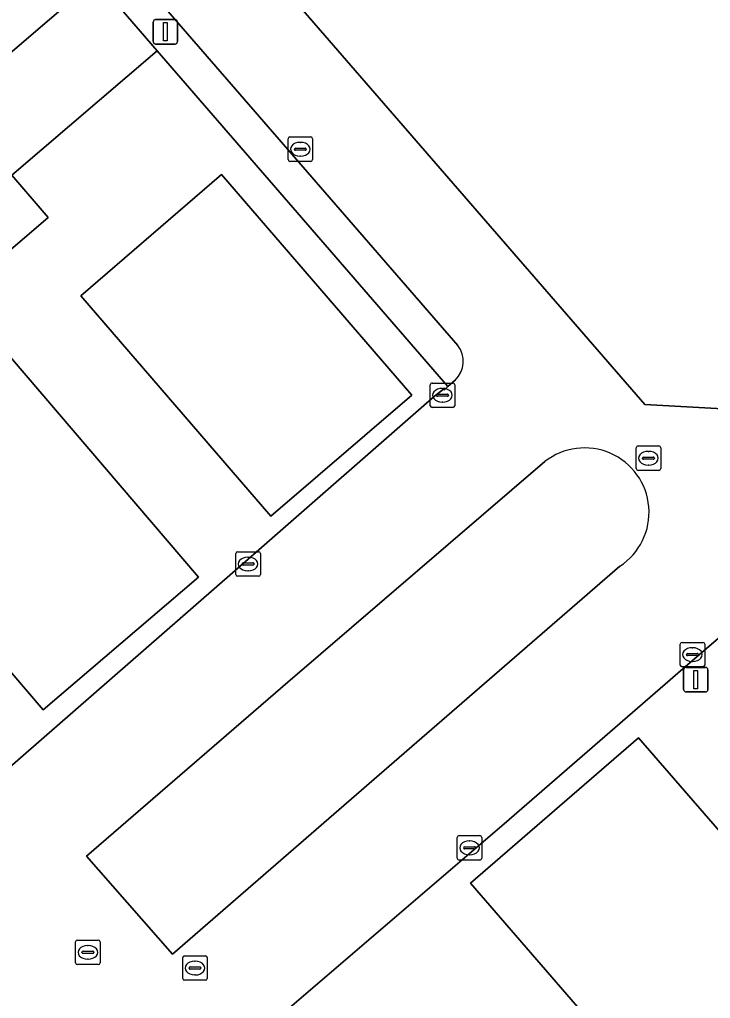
# Model space of a CAD drawing. Extents: x 157320 to 158835, y 386650 to 388491.
# Drawn here: x 157569.79 to 157597.98, y 387830.6 to 387870.56 of the extents above; entities that cross this region are included whole.
import ezdxf

# ---------------------------------------------------------------- set-up
doc = ezdxf.new("R2010")
doc.units = 0
for name, color, linetype in [('IMGEO_Brandkraan', 7, 'Continuous'), ('IMGEO_Erf', 7, 'Continuous'), ('IMGEO_Groenvoorziening', 7, 'Continuous'), ('IMGEO_Kolk', 7, 'Continuous'), ('IMGEO_Lichtmast', 7, 'Continuous'), ('IMGEO_Pand', 7, 'Continuous'), ('IMGEO_Parkeervlak_open', 7, 'Continuous'), ('IMGEO_Rijbaan_lokaal_open', 7, 'Continuous'), ('IMGEO_Rioolput', 7, 'Continuous'), ('IMGEO_Voetpad_open', 7, 'Continuous')]:
    doc.layers.add(name, color=color, linetype=linetype)

msp = doc.modelspace()

# ---------------------------------------------------------------- linework, layer by layer
at = {"layer": 'IMGEO_Brandkraan'}
for p, q in [((157576.447, 387831.415), (157576.447, 387832.267)), ((157576.522, 387832.341), (157577.374, 387832.341)), ((157576.935, 387832.121), (157576.96, 387832.121)), ((157577.448, 387832.267), (157577.448, 387831.415)), ((157576.706, 387831.835), (157576.706, 387831.847)), ((157577.144, 387831.798), (157576.746, 387831.798)), ((157576.749, 387831.884), (157577.147, 387831.884)), ((157577.19, 387831.847), (157577.19, 387831.835)), ((157577.374, 387831.341), (157576.522, 387831.341)), ((157576.958, 387831.561), (157576.933, 387831.561))]:
    msp.add_line(p, q, dxfattribs=at)
for points in [[(157576.447, 387831.415), (157576.447, 387832.267)], [(157576.522, 387832.341), (157577.374, 387832.341)], [(157577.448, 387832.267), (157577.448, 387831.415)], [(157577.374, 387831.341), (157576.522, 387831.341)]]:
    msp.add_lwpolyline(points, dxfattribs=at)
for centre, radius, start, end in [((157576.524, 387832.265), 0.0765, 91.552, 178.448), ((157576.524, 387832.265), 0.0765, 91.552, 178.448), ((157577.372, 387832.265), 0.0765, 1.552, 88.448), ((157577.372, 387832.265), 0.0765, 1.552, 88.448), ((157576.746, 387831.844), 0.0403, 85.8775, 175.7526), ((157576.743, 387831.834), 0.0366, 178.938, 274.7102), ((157577.147, 387831.841), 0.043, 264.8664, 352.4533), ((157577.151, 387831.846), 0.0386, 1.7309, 96.639), ((157576.524, 387831.417), 0.0765, 181.552, 268.448), ((157576.524, 387831.417), 0.0765, 181.552, 268.448), ((157577.372, 387831.417), 0.0765, 271.552, 358.448), ((157577.372, 387831.417), 0.0765, 271.552, 358.448)]:
    msp.add_arc(centre, radius, start, end, dxfattribs=at)
for centre, major_axis, ratio, start_param, end_param in [((157576.934, 387831.841), (-0.387, 0.002), 0.722429, 4.712389, 7.853982), ((157576.959, 387831.841), (-0.39, 0.002), 0.717154, 1.570796, 4.712389)]:
    msp.add_ellipse(centre, major_axis=major_axis, ratio=ratio, start_param=start_param, end_param=end_param, dxfattribs=at)
at = {"layer": 'IMGEO_Erf'}
for points in [[(157616.991, 387863.943), (157603.095, 387880.095), (157593.208, 387891.573), (157578.896, 387879.765), (157578.743, 387879.632), (157575.936, 387877.201), (157595.295, 387854.849), (157603.639, 387854.39), (157605.848, 387851.852), (157608.291, 387854.135), (157618.556, 387842.193), (157618.446, 387842.098), (157618.6, 387841.92), (157620.76, 387839.412), (157620.993, 387839.628), (157630.777, 387848.05)], [(157586.724, 387855.194), (157587.084, 387855.48), (157587.122, 387855.453), (157587.269, 387855.584), (157575.403, 387869.291), (157569.479, 387864.217), (157570.962, 387862.485), (157567.606, 387859.61), (157566.122, 387861.341), (157560.199, 387856.267), (157561.654, 387854.566), (157554.359, 387848.322), (157550.408, 387852.934), (157548.695, 387851.467), (157550.322, 387849.621), (157554.247, 387845.187), (157554.364, 387845.056), (157555.703, 387846.223), (157560.195, 387841.135), (157558.857, 387839.969), (157563.406, 387834.832), (157579.224, 387848.623)], [(157578.033, 387864.232), (157585.79, 387855.23), (157580.049, 387850.283), (157572.292, 387859.286)], [(157561.787, 387852.856), (157568.123, 387858.279), (157577.091, 387847.802), (157570.755, 387842.378)], [(157605.715, 387827.686), (157604.318, 387829.32), (157607.511, 387832.049), (157608.908, 387830.415), (157614.913, 387835.549), (157613.17, 387837.532), (157618.446, 387842.098), (157618.556, 387842.193), (157608.291, 387854.135), (157605.848, 387851.852), (157605.067, 387851.122), (157596.855, 387844.061), (157589.563, 387837.724), (157580.333, 387829.811), (157578.719, 387828.427), (157578.968, 387828.137), (157577.358, 387825.231), (157584.734, 387816.824), (157593.063, 387824.027), (157595.086, 387821.686), (157598.315, 387824.477), (157599.855, 387822.676)], [(157588.184, 387835.303), (157595.049, 387841.244), (157603.525, 387831.449), (157596.66, 387825.508)]]:
    msp.add_lwpolyline(points, close=True, dxfattribs=at)
at = {"layer": 'IMGEO_Groenvoorziening'}
msp.add_lwpolyline([(157563.624, 387864.255), (157572.906, 387872.206), (157568.709, 387877.067), (157547.894, 387859.6), (157549.378, 387857.677)], dxfattribs=at)
at = {"layer": 'IMGEO_Kolk'}
for p, q in [((157580.745, 387864.845), (157580.745, 387865.697)), ((157580.82, 387865.771), (157581.672, 387865.771)), ((157581.746, 387865.697), (157581.746, 387864.845)), ((157581.004, 387865.265), (157581.004, 387865.277)), ((157581.442, 387865.228), (157581.044, 387865.228)), ((157581.047, 387865.314), (157581.445, 387865.314)), ((157581.233, 387865.551), (157581.258, 387865.551)), ((157581.488, 387865.277), (157581.488, 387865.265)), ((157581.256, 387864.991), (157581.231, 387864.991)), ((157581.672, 387864.771), (157580.82, 387864.771)), ((157586.544, 387854.8), (157586.544, 387855.652)), ((157586.619, 387855.726), (157587.471, 387855.726)), ((157587.545, 387855.652), (157587.545, 387854.8)), ((157586.803, 387855.22), (157586.803, 387855.232)), ((157587.241, 387855.183), (157586.843, 387855.183)), ((157586.846, 387855.269), (157587.244, 387855.269)), ((157587.032, 387855.506), (157587.057, 387855.506)), ((157587.287, 387855.232), (157587.287, 387855.22)), ((157587.055, 387854.946), (157587.03, 387854.946)), ((157587.471, 387854.726), (157586.619, 387854.726)), ((157578.689, 387848.836), (157579.541, 387848.836)), ((157578.614, 387847.91), (157578.614, 387848.762)), ((157579.102, 387848.616), (157579.127, 387848.616)), ((157579.615, 387848.762), (157579.615, 387847.91)), ((157578.873, 387848.33), (157578.873, 387848.342)), ((157579.311, 387848.293), (157578.913, 387848.293)), ((157578.916, 387848.379), (157579.314, 387848.379)), ((157579.125, 387848.056), (157579.1, 387848.056)), ((157579.357, 387848.342), (157579.357, 387848.33)), ((157579.541, 387847.836), (157578.689, 387847.836)), ((157596.743, 387844.212), (157596.743, 387845.064)), ((157596.818, 387845.138), (157597.67, 387845.138)), ((157597.231, 387844.918), (157597.256, 387844.918)), ((157597.744, 387845.064), (157597.744, 387844.212)), ((157597.002, 387844.632), (157597.002, 387844.644)), ((157597.44, 387844.595), (157597.042, 387844.595)), ((157597.045, 387844.681), (157597.443, 387844.681)), ((157597.486, 387844.644), (157597.486, 387844.632)), ((157597.67, 387844.138), (157596.818, 387844.138)), ((157597.254, 387844.358), (157597.229, 387844.358)), ((157587.723, 387837.249), (157588.575, 387837.249)), ((157587.648, 387836.323), (157587.648, 387837.175)), ((157588.136, 387837.029), (157588.161, 387837.029)), ((157588.649, 387837.175), (157588.649, 387836.323)), ((157587.907, 387836.743), (157587.907, 387836.755)), ((157588.345, 387836.706), (157587.947, 387836.706)), ((157587.95, 387836.792), (157588.348, 387836.792)), ((157588.159, 387836.469), (157588.134, 387836.469)), ((157588.391, 387836.755), (157588.391, 387836.743)), ((157588.575, 387836.249), (157587.723, 387836.249))]:
    msp.add_line(p, q, dxfattribs=at)
for points in [[(157580.745, 387864.845), (157580.745, 387865.697)], [(157580.82, 387865.771), (157581.672, 387865.771)], [(157581.746, 387865.697), (157581.746, 387864.845)], [(157581.672, 387864.771), (157580.82, 387864.771)], [(157586.544, 387854.8), (157586.544, 387855.652)], [(157586.619, 387855.726), (157587.471, 387855.726)], [(157587.545, 387855.652), (157587.545, 387854.8)], [(157587.471, 387854.726), (157586.619, 387854.726)], [(157578.689, 387848.836), (157579.541, 387848.836)], [(157578.614, 387847.91), (157578.614, 387848.762)], [(157579.615, 387848.762), (157579.615, 387847.91)], [(157579.541, 387847.836), (157578.689, 387847.836)], [(157596.743, 387844.212), (157596.743, 387845.064)], [(157596.818, 387845.138), (157597.67, 387845.138)], [(157597.744, 387845.064), (157597.744, 387844.212)], [(157597.67, 387844.138), (157596.818, 387844.138)], [(157587.723, 387837.249), (157588.575, 387837.249)], [(157587.648, 387836.323), (157587.648, 387837.175)], [(157588.649, 387837.175), (157588.649, 387836.323)], [(157588.575, 387836.249), (157587.723, 387836.249)]]:
    msp.add_lwpolyline(points, dxfattribs=at)
for centre, radius, start, end in [((157580.822, 387865.695), 0.0765, 91.552, 178.448), ((157580.822, 387865.695), 0.0765, 91.552, 178.448), ((157581.67, 387865.695), 0.0765, 1.552, 88.448), ((157581.67, 387865.695), 0.0765, 1.552, 88.448), ((157581.044, 387865.274), 0.0403, 85.8775, 175.7526), ((157581.041, 387865.264), 0.0366, 178.938, 274.7102), ((157581.445, 387865.271), 0.043, 264.8664, 352.4533), ((157581.449, 387865.276), 0.0386, 1.7309, 96.639), ((157580.822, 387864.847), 0.0765, 181.552, 268.448), ((157580.822, 387864.847), 0.0765, 181.552, 268.448), ((157581.67, 387864.847), 0.0765, 271.552, 358.448), ((157581.67, 387864.847), 0.0765, 271.552, 358.448), ((157586.621, 387855.65), 0.0765, 91.552, 178.448), ((157586.621, 387855.65), 0.0765, 91.552, 178.448), ((157587.469, 387855.65), 0.0765, 1.552, 88.448), ((157587.469, 387855.65), 0.0765, 1.552, 88.448), ((157586.843, 387855.229), 0.0403, 85.8775, 175.7526), ((157586.84, 387855.219), 0.0366, 178.938, 274.7102), ((157587.244, 387855.226), 0.043, 264.8664, 352.4533), ((157587.248, 387855.231), 0.0386, 1.7309, 96.639), ((157586.621, 387854.802), 0.0765, 181.552, 268.448), ((157586.621, 387854.802), 0.0765, 181.552, 268.448), ((157587.469, 387854.802), 0.0765, 271.552, 358.448), ((157587.469, 387854.802), 0.0765, 271.552, 358.448), ((157578.691, 387848.76), 0.0765, 91.552, 178.448), ((157578.691, 387848.76), 0.0765, 91.552, 178.448), ((157579.539, 387848.76), 0.0765, 1.552, 88.448), ((157579.539, 387848.76), 0.0765, 1.552, 88.448), ((157578.913, 387848.339), 0.0403, 85.8775, 175.7526), ((157578.91, 387848.329), 0.0366, 178.938, 274.7102), ((157579.314, 387848.336), 0.043, 264.8664, 352.4533), ((157579.318, 387848.341), 0.0386, 1.7309, 96.639), ((157578.691, 387847.912), 0.0765, 181.552, 268.448), ((157578.691, 387847.912), 0.0765, 181.552, 268.448), ((157579.539, 387847.912), 0.0765, 271.552, 358.448), ((157579.539, 387847.912), 0.0765, 271.552, 358.448), ((157596.82, 387845.062), 0.0765, 91.552, 178.448), ((157596.82, 387845.062), 0.0765, 91.552, 178.448), ((157597.668, 387845.062), 0.0765, 1.552, 88.448), ((157597.668, 387845.062), 0.0765, 1.552, 88.448), ((157597.042, 387844.641), 0.0403, 85.8775, 175.7526), ((157597.039, 387844.631), 0.0366, 178.938, 274.7102), ((157597.443, 387844.638), 0.043, 264.8664, 352.4533), ((157597.447, 387844.643), 0.0386, 1.7309, 96.639), ((157596.82, 387844.214), 0.0765, 181.552, 268.448), ((157596.82, 387844.214), 0.0765, 181.552, 268.448), ((157597.668, 387844.214), 0.0765, 271.552, 358.448), ((157597.668, 387844.214), 0.0765, 271.552, 358.448), ((157587.725, 387837.173), 0.0765, 91.552, 178.448), ((157587.725, 387837.173), 0.0765, 91.552, 178.448), ((157588.573, 387837.173), 0.0765, 1.552, 88.448), ((157588.573, 387837.173), 0.0765, 1.552, 88.448), ((157587.947, 387836.752), 0.0403, 85.8775, 175.7526), ((157587.944, 387836.742), 0.0366, 178.938, 274.7102), ((157588.348, 387836.749), 0.043, 264.8664, 352.4533), ((157588.352, 387836.754), 0.0386, 1.7309, 96.639), ((157587.725, 387836.325), 0.0765, 181.552, 268.448), ((157587.725, 387836.325), 0.0765, 181.552, 268.448), ((157588.573, 387836.325), 0.0765, 271.552, 358.448), ((157588.573, 387836.325), 0.0765, 271.552, 358.448)]:
    msp.add_arc(centre, radius, start, end, dxfattribs=at)
for centre, major_axis, ratio, start_param, end_param in [((157581.232, 387865.271), (-0.387, 0.002), 0.722429, 4.712389, 7.853982), ((157581.257, 387865.271), (-0.39, 0.002), 0.717154, 1.570796, 4.712389), ((157587.031, 387855.226), (-0.387, 0.002), 0.722429, 4.712389, 7.853982), ((157587.056, 387855.226), (-0.39, 0.002), 0.717154, 1.570796, 4.712389), ((157579.101, 387848.336), (-0.387, 0.002), 0.722429, 4.712389, 7.853982), ((157579.126, 387848.336), (-0.39, 0.002), 0.717154, 1.570796, 4.712389), ((157597.23, 387844.638), (-0.387, 0.002), 0.722429, 4.712389, 7.853982), ((157597.255, 387844.638), (-0.39, 0.002), 0.717154, 1.570796, 4.712389), ((157588.135, 387836.749), (-0.387, 0.002), 0.722429, 4.712389, 7.853982), ((157588.16, 387836.749), (-0.39, 0.002), 0.717154, 1.570796, 4.712389)]:
    msp.add_ellipse(centre, major_axis=major_axis, ratio=ratio, start_param=start_param, end_param=end_param, dxfattribs=at)
at = {"layer": 'IMGEO_Lichtmast'}
for p, q in [((157575.243, 387869.664), (157575.243, 387870.464)), ((157575.243, 387870.464), (157575.243, 387869.664)), ((157575.343, 387870.564), (157576.133, 387870.564)), ((157576.133, 387870.564), (157575.343, 387870.564)), ((157576.233, 387870.464), (157576.233, 387869.664)), ((157576.233, 387869.664), (157576.233, 387870.464)), ((157576.133, 387869.564), (157575.343, 387869.564)), ((157575.343, 387869.564), (157576.133, 387869.564)), ((157596.884, 387843.214), (157596.884, 387844.014)), ((157596.884, 387844.014), (157596.884, 387843.214)), ((157596.984, 387844.114), (157597.774, 387844.114)), ((157597.774, 387844.114), (157596.984, 387844.114)), ((157597.874, 387844.014), (157597.874, 387843.214)), ((157597.874, 387843.214), (157597.874, 387844.014)), ((157597.774, 387843.114), (157596.984, 387843.114)), ((157596.984, 387843.114), (157597.774, 387843.114))]:
    msp.add_line(p, q, dxfattribs=at)
for points in [[(157575.663, 387870.439), (157575.813, 387870.439), (157575.813, 387869.689), (157575.663, 387869.689), (157575.663, 387870.439)], [(157597.304, 387843.989), (157597.454, 387843.989), (157597.454, 387843.239), (157597.304, 387843.239), (157597.304, 387843.989)]]:
    msp.add_lwpolyline(points, dxfattribs=at)
for centre, start, end in [((157575.343, 387870.464), 90, 180), ((157575.343, 387870.464), 90, 180), ((157576.133, 387870.464), 0, 90), ((157576.133, 387870.464), 360, 90), ((157575.343, 387869.664), 180, 270), ((157575.343, 387869.664), 180, 270), ((157576.133, 387869.664), 270, 0), ((157576.133, 387869.664), 270, 0), ((157596.984, 387844.014), 90, 180), ((157596.984, 387844.014), 90, 180), ((157597.774, 387844.014), 0, 90), ((157597.774, 387844.014), 360, 90), ((157596.984, 387843.214), 180, 270), ((157596.984, 387843.214), 180, 270), ((157597.774, 387843.214), 270, 0), ((157597.774, 387843.214), 270, 0)]:
    msp.add_arc(centre, 0.1, start, end, dxfattribs=at)
at = {"layer": 'IMGEO_Pand'}
for points in [[(157575.403, 387869.291), (157572.906, 387872.206), (157563.624, 387864.255), (157566.122, 387861.341), (157567.606, 387859.61), (157570.962, 387862.485), (157569.479, 387864.217)], [(157578.033, 387864.232), (157572.292, 387859.286), (157580.049, 387850.283), (157585.79, 387855.23)], [(157568.123, 387858.279), (157561.787, 387852.856), (157570.755, 387842.378), (157577.091, 387847.802)], [(157595.049, 387841.244), (157588.184, 387835.303), (157596.66, 387825.508), (157603.525, 387831.449)]]:
    msp.add_lwpolyline(points, close=True, dxfattribs=at)
at = {"layer": 'IMGEO_Parkeervlak_open'}
msp.add_lwpolyline([(157591.218, 387852.516), (157580.743, 387843.51), (157572.524, 387836.406), (157573.013, 387835.85), (157576.034, 387832.408), (157584.256, 387839.559), (157594.284, 387848.245)], dxfattribs=at)
msp.add_arc((157592.843, 387850.446), 2.631, 303.2141, 128.1324, dxfattribs=at)
at = {"layer": 'IMGEO_Rijbaan_lokaal_open'}
for points in [[(157596.855, 387844.061), (157605.067, 387851.122), (157605.848, 387851.852), (157603.639, 387854.39), (157595.295, 387854.849), (157575.936, 387877.201), (157573.981, 387879.458), (157573.885, 387879.563), (157570.689, 387876.871), (157587.668, 387857.257)], [(157587.573, 387855.855), (157587.269, 387855.584), (157587.122, 387855.453), (157587.084, 387855.48), (157586.724, 387855.194), (157579.224, 387848.623), (157563.406, 387834.832), (157572.068, 387824.978), (157569.622, 387823.129), (157570.647, 387821.774), (157572.871, 387818.83), (157578.014, 387812.108), (157580.938, 387808.286), (157581.633, 387808.779), (157591.473, 387797.447), (157594.723, 387800.331), (157589.404, 387806.433), (157588.409, 387807.574), (157588.317, 387807.49), (157585.327, 387810.951), (157578.552, 387818.795)], [(157576.034, 387832.408), (157573.013, 387835.85), (157572.524, 387836.406), (157580.743, 387843.51), (157591.218, 387852.516)], [(157594.284, 387848.245), (157584.256, 387839.559), (157576.034, 387832.408)], [(157577.607, 387826.899), (157577.917, 387827.558), (157578.719, 387828.427), (157580.333, 387829.811), (157589.563, 387837.724), (157596.855, 387844.061)]]:
    msp.add_lwpolyline(points, dxfattribs=at)
for centre, radius, start, end in [((157586.851, 387856.608), 1.044, 313.803, 38.4441), ((157592.843, 387850.446), 2.631, 303.2141, 128.1324)]:
    msp.add_arc(centre, radius, start, end, dxfattribs=at)
at = {"layer": 'IMGEO_Rioolput'}
for p, q in [((157594.948, 387852.23), (157594.948, 387853.082)), ((157595.023, 387853.156), (157595.875, 387853.156)), ((157595.436, 387852.936), (157595.461, 387852.936)), ((157595.949, 387853.082), (157595.949, 387852.23)), ((157595.207, 387852.65), (157595.207, 387852.662)), ((157595.645, 387852.613), (157595.247, 387852.613)), ((157595.25, 387852.699), (157595.648, 387852.699)), ((157595.691, 387852.662), (157595.691, 387852.65)), ((157595.875, 387852.156), (157595.023, 387852.156)), ((157595.459, 387852.376), (157595.434, 387852.376)), ((157572.078, 387832.058), (157572.078, 387832.91)), ((157572.153, 387832.984), (157573.005, 387832.984)), ((157573.079, 387832.91), (157573.079, 387832.058)), ((157572.337, 387832.478), (157572.337, 387832.49)), ((157572.775, 387832.441), (157572.377, 387832.441)), ((157572.38, 387832.527), (157572.778, 387832.527)), ((157572.566, 387832.764), (157572.591, 387832.764)), ((157572.821, 387832.49), (157572.821, 387832.478)), ((157572.589, 387832.204), (157572.564, 387832.204)), ((157573.005, 387831.984), (157572.153, 387831.984))]:
    msp.add_line(p, q, dxfattribs=at)
for points in [[(157594.948, 387852.23), (157594.948, 387853.082)], [(157595.023, 387853.156), (157595.875, 387853.156)], [(157595.949, 387853.082), (157595.949, 387852.23)], [(157595.875, 387852.156), (157595.023, 387852.156)], [(157572.078, 387832.058), (157572.078, 387832.91)], [(157572.153, 387832.984), (157573.005, 387832.984)], [(157573.079, 387832.91), (157573.079, 387832.058)], [(157573.005, 387831.984), (157572.153, 387831.984)]]:
    msp.add_lwpolyline(points, dxfattribs=at)
for centre, radius, start, end in [((157595.025, 387853.08), 0.0765, 91.552, 178.448), ((157595.025, 387853.08), 0.0765, 91.552, 178.448), ((157595.873, 387853.08), 0.0765, 1.552, 88.448), ((157595.873, 387853.08), 0.0765, 1.552, 88.448), ((157595.247, 387852.659), 0.0403, 85.8775, 175.7526), ((157595.244, 387852.649), 0.0366, 178.938, 274.7102), ((157595.648, 387852.656), 0.043, 264.8664, 352.4533), ((157595.652, 387852.661), 0.0386, 1.7309, 96.639), ((157595.025, 387852.232), 0.0765, 181.552, 268.448), ((157595.025, 387852.232), 0.0765, 181.552, 268.448), ((157595.873, 387852.232), 0.0765, 271.552, 358.448), ((157595.873, 387852.232), 0.0765, 271.552, 358.448), ((157572.155, 387832.908), 0.0765, 91.552, 178.448), ((157572.155, 387832.908), 0.0765, 91.552, 178.448), ((157573.003, 387832.908), 0.0765, 1.552, 88.448), ((157573.003, 387832.908), 0.0765, 1.552, 88.448), ((157572.377, 387832.487), 0.0403, 85.8775, 175.7526), ((157572.374, 387832.477), 0.0366, 178.938, 274.7102), ((157572.778, 387832.484), 0.043, 264.8664, 352.4533), ((157572.782, 387832.489), 0.0386, 1.7309, 96.639), ((157572.155, 387832.06), 0.0765, 181.552, 268.448), ((157572.155, 387832.06), 0.0765, 181.552, 268.448), ((157573.003, 387832.06), 0.0765, 271.552, 358.448), ((157573.003, 387832.06), 0.0765, 271.552, 358.448)]:
    msp.add_arc(centre, radius, start, end, dxfattribs=at)
for centre, major_axis, ratio, start_param, end_param in [((157595.435, 387852.656), (-0.387, 0.002), 0.722429, 4.712389, 7.853982), ((157595.46, 387852.656), (-0.39, 0.002), 0.717154, 1.570796, 4.712389), ((157572.565, 387832.484), (-0.387, 0.002), 0.722429, 4.712389, 7.853982), ((157572.59, 387832.484), (-0.39, 0.002), 0.717154, 1.570796, 4.712389)]:
    msp.add_ellipse(centre, major_axis=major_axis, ratio=ratio, start_param=start_param, end_param=end_param, dxfattribs=at)
at = {"layer": 'IMGEO_Voetpad_open'}
for points in [[(157587.668, 387857.257), (157570.689, 387876.871), (157570.022, 387877.663), (157573.226, 387880.402), (157573.885, 387879.563), (157573.981, 387879.458), (157576.785, 387881.818), (157591.074, 387893.848), (157596.666, 387898.667), (157596.672, 387898.756), (157600.255, 387901.757)], [(157568.709, 387877.067), (157572.906, 387872.206), (157575.403, 387869.291), (157587.269, 387855.584), (157587.573, 387855.855)]]:
    msp.add_lwpolyline(points, dxfattribs=at)
msp.add_arc((157586.851, 387856.608), 1.044, 313.803, 38.4441, dxfattribs=at)

doc.saveas('drawing.dxf')
